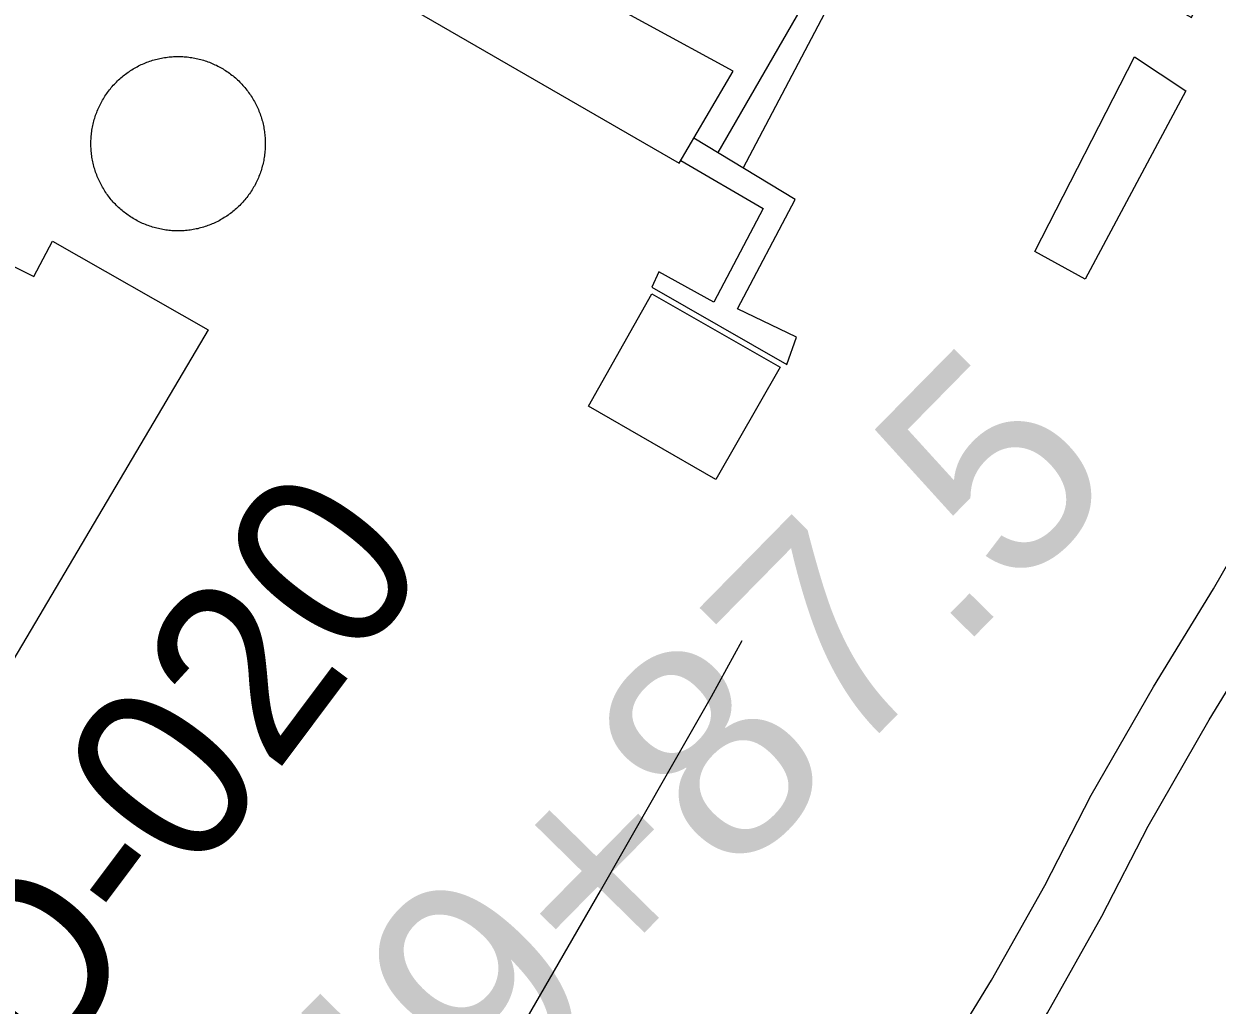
# Model space of a CAD drawing. Extents: x 3568792 to 3606828, y 529143 to 554785.
# Drawn here: x 3575580 to 3576133, y 544399 to 544854 of the extents above; entities that cross this region are included whole.
import ezdxf

# ---------------------------------------------------------------- set-up
doc = ezdxf.new("R2010")
doc.units = 0
for name, color, linetype in [('V-BLDG-OTLN', 7, 'Continuous'), ('V-DOMW-TANK', 7, 'Continuous'), ('V-RIVR-RANG-IDEN', 7, 'Continuous'), ('V-ROAD-CNTR', 7, 'Continuous'), ('V-SURV-IDEN', 7, 'Continuous'), ('V-UTIL-LINE', 7, 'Continuous')]:
    doc.layers.add(name, color=color, linetype=linetype)

msp = doc.modelspace()

# ---------------------------------------------------------------- linework, layer by layer
at = {"layer": 'V-BLDG-OTLN'}
for points in [[(3575593.77, 544752.92), (3575665.75, 544711.97), (3575532.48, 544486.41), (3575411.49, 544557.9), (3575483.36, 544679.53), (3575523.05, 544656.07), (3575574.64, 544741.84), (3575585.15, 544736.65)], [(3575871.23, 544728.63), (3575930.63, 544694.58), (3575900.89, 544642.69), (3575841.85, 544676.53)]]:
    msp.add_lwpolyline(points, close=True, dxfattribs=at)
at = {"layer": 'V-DOMW-TANK'}
for points in [[(3575634.18, 544834.4), (3575634.82, 544834.7), (3575635.46, 544834.99), (3575636.11, 544835.28), (3575636.76, 544835.55), (3575637.42, 544835.8), (3575638.08, 544836.05), (3575638.74, 544836.29), (3575639.41, 544836.51), (3575640.08, 544836.72), (3575640.76, 544836.92), (3575641.43, 544837.11), (3575642.12, 544837.29), (3575642.8, 544837.45), (3575643.49, 544837.6), (3575644.18, 544837.74), (3575644.87, 544837.87), (3575645.57, 544837.98), (3575646.27, 544838.09), (3575646.96, 544838.18), (3575647.66, 544838.26), (3575648.36, 544838.33), (3575649.07, 544838.38), (3575649.77, 544838.43), (3575650.48, 544838.46), (3575651.18, 544838.47), (3575651.88, 544838.48), (3575652.59, 544838.47), (3575653.29, 544838.45), (3575654, 544838.42), (3575654.7, 544838.38), (3575655.4, 544838.32), (3575656.1, 544838.26), (3575656.8, 544838.18), (3575657.5, 544838.09), (3575658.2, 544837.98), (3575658.89, 544837.86), (3575659.58, 544837.73), (3575660.28, 544837.59), (3575660.96, 544837.44), (3575661.65, 544837.28), (3575662.33, 544837.1), (3575663.01, 544836.91), (3575663.68, 544836.71), (3575664.36, 544836.5), (3575665.03, 544836.28), (3575665.69, 544836.04), (3575666.35, 544835.79), (3575667, 544835.54), (3575667.66, 544835.27), (3575668.3, 544834.98), (3575668.94, 544834.69), (3575669.58, 544834.39), (3575670.21, 544834.07), (3575670.83, 544833.75), (3575671.45, 544833.41), (3575672.06, 544833.06), (3575672.67, 544832.71), (3575673.27, 544832.34), (3575673.87, 544831.96), (3575674.46, 544831.57), (3575675.04, 544831.17), (3575675.61, 544830.76), (3575676.18, 544830.34), (3575676.73, 544829.91), (3575677.29, 544829.47), (3575677.83, 544829.03), (3575678.37, 544828.57), (3575678.89, 544828.1), (3575679.41, 544827.62), (3575679.92, 544827.14), (3575680.43, 544826.65), (3575680.92, 544826.14), (3575681.4, 544825.63), (3575681.88, 544825.11), (3575682.35, 544824.58), (3575682.8, 544824.05), (3575683.25, 544823.51), (3575683.69, 544822.95), (3575684.12, 544822.39), (3575684.54, 544821.83), (3575684.95, 544821.25), (3575685.35, 544820.67), (3575685.73, 544820.09), (3575686.11, 544819.49), (3575686.48, 544818.89), (3575686.84, 544818.28), (3575687.19, 544817.67), (3575687.52, 544817.05), (3575687.85, 544816.43), (3575688.16, 544815.8), (3575688.46, 544815.16), (3575688.75, 544814.52), (3575689.04, 544813.87), (3575689.31, 544813.22), (3575689.56, 544812.56), (3575689.81, 544811.9), (3575690.04, 544811.24), (3575690.27, 544810.57), (3575690.48, 544809.9), (3575690.68, 544809.22)], [(3575619.2, 544774.39), (3575618.79, 544774.97), (3575618.39, 544775.55), (3575618, 544776.13), (3575617.62, 544776.73), (3575617.26, 544777.33), (3575616.9, 544777.94), (3575616.55, 544778.55), (3575616.22, 544779.17), (3575615.89, 544779.79), (3575615.58, 544780.42), (3575615.27, 544781.06), (3575614.98, 544781.7), (3575614.7, 544782.35), (3575614.43, 544783), (3575614.18, 544783.66), (3575613.93, 544784.32), (3575613.69, 544784.98), (3575613.47, 544785.65), (3575613.26, 544786.32), (3575613.06, 544787), (3575612.87, 544787.67), (3575612.69, 544788.36), (3575612.53, 544789.04), (3575612.38, 544789.73), (3575612.24, 544790.42), (3575612.11, 544791.11), (3575611.99, 544791.81), (3575611.89, 544792.51), (3575611.8, 544793.2), (3575611.72, 544793.9), (3575611.65, 544794.6), (3575611.6, 544795.31), (3575611.55, 544796.01), (3575611.52, 544796.71), (3575611.5, 544797.42), (3575611.5, 544798.12), (3575611.51, 544798.83), (3575611.52, 544799.53), (3575611.56, 544800.24), (3575611.6, 544800.94), (3575611.65, 544801.64), (3575611.72, 544802.34), (3575611.8, 544803.04), (3575611.89, 544803.74), (3575612, 544804.44), (3575612.11, 544805.13), (3575612.25, 544805.83), (3575612.39, 544806.52), (3575612.54, 544807.2), (3575612.7, 544807.89), (3575612.88, 544808.57), (3575613.07, 544809.25), (3575613.27, 544809.93), (3575613.48, 544810.6), (3575613.7, 544811.27), (3575613.94, 544811.93), (3575614.19, 544812.59), (3575614.44, 544813.24), (3575614.71, 544813.9), (3575614.99, 544814.54), (3575615.29, 544815.18), (3575615.59, 544815.82), (3575615.91, 544816.45), (3575616.23, 544817.07), (3575616.57, 544817.69), (3575616.92, 544818.31), (3575617.27, 544818.91), (3575617.64, 544819.51), (3575618.02, 544820.11), (3575618.41, 544820.7), (3575618.81, 544821.28), (3575619.22, 544821.85), (3575619.64, 544822.42), (3575620.06, 544822.97), (3575620.5, 544823.53), (3575620.95, 544824.07), (3575621.41, 544824.61), (3575621.88, 544825.13), (3575622.35, 544825.65), (3575622.84, 544826.16), (3575623.33, 544826.67), (3575623.83, 544827.16), (3575624.35, 544827.65), (3575624.87, 544828.12), (3575625.39, 544828.59), (3575625.93, 544829.04), (3575626.48, 544829.49), (3575627.03, 544829.93), (3575627.58, 544830.36), (3575628.15, 544830.78), (3575628.73, 544831.19), (3575629.31, 544831.58), (3575629.89, 544831.97), (3575630.49, 544832.35), (3575631.09, 544832.72), (3575631.7, 544833.08), (3575632.31, 544833.43), (3575632.93, 544833.76), (3575633.55, 544834.09), (3575634.18, 544834.4)], [(3575690.68, 544809.22), (3575690.87, 544808.55), (3575691.04, 544807.86), (3575691.21, 544807.18), (3575691.36, 544806.49), (3575691.5, 544805.8), (3575691.63, 544805.11), (3575691.75, 544804.41), (3575691.85, 544803.71), (3575691.94, 544803.02), (3575692.02, 544802.32), (3575692.09, 544801.61), (3575692.14, 544800.91), (3575692.19, 544800.21), (3575692.22, 544799.51), (3575692.23, 544798.8), (3575692.24, 544798.1), (3575692.23, 544797.39), (3575692.22, 544796.69), (3575692.18, 544795.98), (3575692.14, 544795.28), (3575692.08, 544794.58), (3575692.02, 544793.88), (3575691.94, 544793.18), (3575691.85, 544792.48), (3575691.74, 544791.78), (3575691.62, 544791.09), (3575691.5, 544790.4), (3575691.35, 544789.7), (3575691.2, 544789.02), (3575691.04, 544788.33), (3575690.86, 544787.65), (3575690.67, 544786.97), (3575690.47, 544786.29), (3575690.26, 544785.62), (3575690.04, 544784.95), (3575689.8, 544784.29), (3575689.55, 544783.63), (3575689.29, 544782.97), (3575689.02, 544782.32), (3575688.74, 544781.68), (3575688.45, 544781.04), (3575688.15, 544780.4), (3575687.83, 544779.77), (3575687.51, 544779.14), (3575687.17, 544778.52), (3575686.82, 544777.91), (3575686.47, 544777.31), (3575686.1, 544776.7), (3575685.72, 544776.11), (3575685.33, 544775.52), (3575684.93, 544774.94), (3575684.52, 544774.37), (3575684.1, 544773.8), (3575683.67, 544773.24), (3575683.23, 544772.69), (3575682.79, 544772.15), (3575682.33, 544771.61), (3575681.86, 544771.08), (3575681.39, 544770.57), (3575680.9, 544770.06), (3575680.41, 544769.55), (3575679.9, 544769.06), (3575679.39, 544768.57), (3575678.87, 544768.1), (3575678.35, 544767.63), (3575677.81, 544767.18), (3575677.27, 544766.73), (3575676.71, 544766.29), (3575676.15, 544765.86), (3575675.59, 544765.44), (3575675.01, 544765.03), (3575674.43, 544764.63), (3575673.85, 544764.24), (3575673.25, 544763.87), (3575672.65, 544763.5), (3575672.04, 544763.14), (3575671.43, 544762.8), (3575670.81, 544762.46), (3575670.19, 544762.13), (3575669.55, 544761.82), (3575668.92, 544761.52), (3575668.28, 544761.22), (3575667.63, 544760.94), (3575666.98, 544760.67), (3575666.33, 544760.42), (3575665.66, 544760.17), (3575665, 544759.93), (3575664.33, 544759.71), (3575663.66, 544759.5), (3575662.98, 544759.3), (3575662.31, 544759.11), (3575661.62, 544758.94), (3575660.94, 544758.77), (3575660.25, 544758.62), (3575659.56, 544758.48), (3575658.87, 544758.35), (3575658.17, 544758.23), (3575657.47, 544758.13), (3575656.77, 544758.04), (3575656.08, 544757.96)], [(3575656.08, 544757.96), (3575655.37, 544757.89), (3575654.67, 544757.84), (3575653.97, 544757.79), (3575653.27, 544757.76), (3575652.56, 544757.74), (3575651.86, 544757.74), (3575651.15, 544757.74), (3575650.45, 544757.77), (3575649.74, 544757.8), (3575649.04, 544757.84), (3575648.34, 544757.89), (3575647.64, 544757.96), (3575646.94, 544758.04), (3575646.24, 544758.13), (3575645.54, 544758.24), (3575644.85, 544758.35), (3575644.15, 544758.48), (3575643.46, 544758.62), (3575642.77, 544758.78), (3575642.09, 544758.94), (3575641.41, 544759.12), (3575640.73, 544759.31), (3575640.05, 544759.51), (3575639.38, 544759.72), (3575638.71, 544759.94), (3575638.05, 544760.18), (3575637.39, 544760.43), (3575636.73, 544760.68), (3575636.08, 544760.95), (3575635.44, 544761.23), (3575634.8, 544761.53), (3575634.16, 544761.83), (3575633.53, 544762.15), (3575632.9, 544762.47), (3575632.29, 544762.81), (3575631.67, 544763.16), (3575631.06, 544763.51), (3575630.47, 544763.88), (3575629.87, 544764.26), (3575629.28, 544764.65), (3575628.7, 544765.05), (3575628.13, 544765.46), (3575627.56, 544765.88), (3575627, 544766.31), (3575626.45, 544766.74), (3575625.91, 544767.19), (3575625.37, 544767.65), (3575624.85, 544768.12), (3575624.33, 544768.59), (3575623.82, 544769.08), (3575623.31, 544769.57), (3575622.82, 544770.08), (3575622.33, 544770.59), (3575621.86, 544771.11), (3575621.39, 544771.63), (3575620.94, 544772.17), (3575620.49, 544772.71), (3575620.05, 544773.27), (3575619.62, 544773.83), (3575619.2, 544774.39)]]:
    msp.add_lwpolyline(points, dxfattribs=at)
at = {"layer": 'V-ROAD-CNTR'}
for points in [[(3576006.07, 544374.37), (3576028.52, 544410.87), (3576053.09, 544454.75), (3576074.67, 544496.5), (3576103.39, 544546.68), (3576131.22, 544592.08), (3576156.62, 544636.28)], [(3575860.85, 544074.26), (3575872.84, 544095.43), (3575892.99, 544129.91), (3575915.84, 544167.18), (3575948.26, 544220.61), (3575974.78, 544264.36), (3576005.87, 544316.09), (3576031.68, 544358.74), (3576054.4, 544395.67), (3576079.52, 544440.53), (3576101.03, 544482.15), (3576129.21, 544531.39), (3576157.02, 544576.77), (3576182.63, 544621.33)]]:
    msp.add_lwpolyline(points, dxfattribs=at)
at = {"layer": 'V-UTIL-LINE'}
for points in [[(3575821.89, 545037.91), (3575745.58, 544913.54), (3575732.42, 544920.82), (3575714.56, 544886.95), (3575883.85, 544789.12), (3575908.89, 544831.61), (3575787.99, 544897.58), (3575809.02, 544938.22), (3575785.56, 544952.4), (3575831.28, 545031.77)], [(3575913.52, 544786.85), (3575989.01, 544930.09), (3576121, 544856.57), (3576127.36, 544870.24), (3575989.26, 544945.66), (3575901.77, 544794)], [(3576118.45, 544822.58), (3576071.89, 544735.43), (3576048.57, 544748.19), (3576094.58, 544838.32), (3576118.45, 544822.58)], [(3575871.26, 544731.7), (3575933.69, 544695.82), (3575938.11, 544708.57), (3575910.9, 544721.68), (3575937.55, 544772.22), (3575890.7, 544800.74)], [(3575884.56, 544790.32), (3575922.68, 544768.07), (3575899.85, 544724.82), (3575874.44, 544738.73), (3575871.26, 544731.7)], [(3575604.18, 544034.12), (3575654.04, 544119.7), (3575675.27, 544156.36), (3575706.94, 544209.65), (3575778.95, 544333.58), (3575847.4, 544452.26), (3575898.82, 544542.26), (3575913.06, 544568.09)]]:
    msp.add_lwpolyline(points, dxfattribs=at)

# ---------------------------------------------------------------- texts
at = {"layer": 'V-RIVR-RANG-IDEN'}
msp.add_text('D-020', height=83, rotation=53.1563, dxfattribs=at).set_placement((3575589.43, 544362.49))
at = {"layer": 'V-SURV-IDEN'}
msp.add_text('5349+87.5', height=100, rotation=45.4922, dxfattribs=at).set_placement((3575644.37, 544187.35))

doc.saveas('drawing.dxf')
